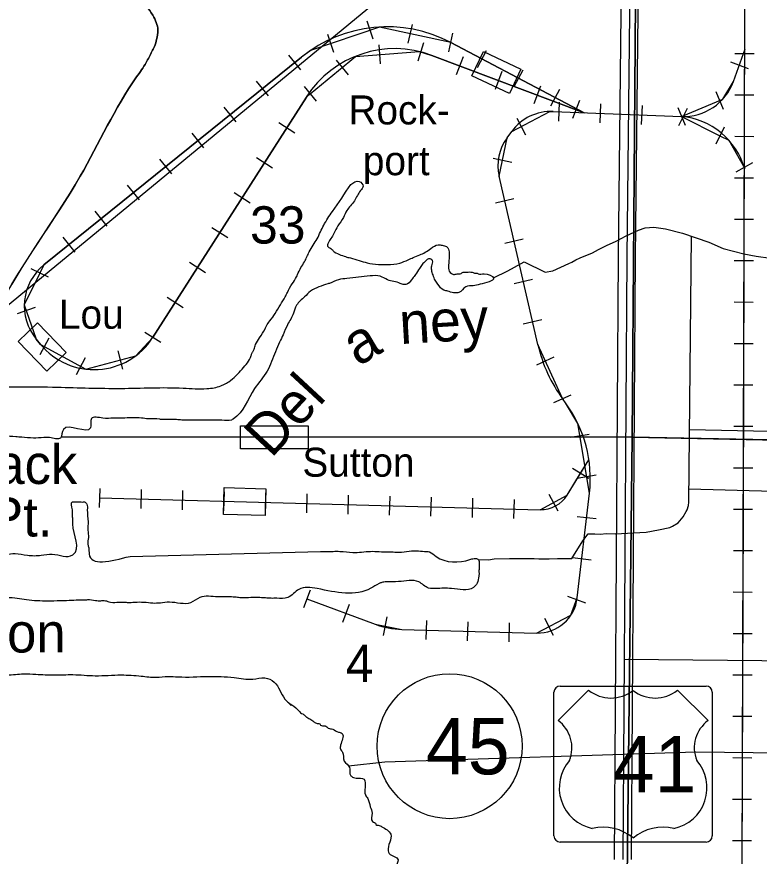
# Model space of a CAD drawing. Extents: x 380424 to 701066, y 1117407 to 1412949.
# Drawn here: x 518952 to 527912, y 1294552 to 1304684 of the extents above; entities that cross this region are included whole.
import ezdxf

# ---------------------------------------------------------------- set-up
doc = ezdxf.new("R2010")
doc.units = 0
for name, color, linetype in [('Cities Incorporated Area', 7, 'Continuous'), ('Communities and Subdivisions Names without Post Office', 7, 'Continuous'), ('County Routes Highway Center Lines', 7, 'Continuous'), ('Lakes and Ponds Text', 7, 'Continuous'), ('Masks for Text', 7, 'Continuous'), ('Narrow Canals', 7, 'Continuous'), ('Railroad Stations', 7, 'Continuous'), ('Railroads', 7, 'Continuous'), ('Railroads Text', 7, 'Continuous'), ('Roadshilelds State Highways', 7, 'Continuous'), ('Roadshilelds US Highways', 7, 'Continuous'), ('Section Lines', 7, 'Continuous'), ('Section Numbers', 7, 'Continuous'), ('Township  and Range lines', 7, 'Continuous'), ('US Route Divided Highway Outline and Fill', 7, 'Continuous'), ('US Routes Highway Center Lines', 7, 'Continuous')]:
    doc.layers.add(name, color=color, linetype=linetype)

msp = doc.modelspace()

# ---------------------------------------------------------------- linework, layer by layer
at = {"layer": 'Cities Incorporated Area'}
msp.add_lwpolyline([(523658, 1311775), (523622, 1305142), (518677, 1301061)], dxfattribs=at)
for points in [[(517385, 1307910), (517385, 1307863), (517390, 1307852), (517416, 1307805), (517427, 1307773), (517437, 1307752), (517464, 1307715), (517522, 1307652), (517575, 1307604), (517622, 1307578), (517701, 1307520), (517764, 1307473), (517838, 1307430), (517918, 1307383), (518007, 1307288), (518081, 1307209), (518155, 1307114), (518208, 1307061), (518266, 1307003), (518371, 1306908), (518445, 1306845), (518519, 1306792), (518596, 1306714), (518669, 1306650), (518751, 1306568), (518870, 1306458), (518961, 1306339), (519007, 1306293), (519053, 1306248), (519080, 1306229), (519168, 1306159), (519199, 1306138), (519245, 1306074), (519373, 1305964), (519473, 1305891), (519564, 1305800), (519638, 1305717), (519665, 1305699), (519692, 1305644), (519775, 1305571), (519903, 1305452), (520030, 1305306), (520122, 1305205), (520241, 1305096), (520435, 1304913), (520593, 1304702), (520656, 1304523), (520640, 1304412), (520614, 1304327), (520582, 1304264), (520514, 1304132), (520398, 1303958), (519717, 1302760), (518720, 1301145), (518614, 1300924), (518498, 1300661), (518455, 1300552), (518412, 1300408), (518392, 1300328), (518384, 1300305), (518375, 1300273), (518377, 1300247), (518507, 1300241), (518666, 1300230), (518961, 1300218), (519441, 1300214), (520208, 1300199), (520960, 1300203), (521247, 1300196), (521334, 1300207), (521413, 1300230), (521451, 1300245), (521511, 1300279), (521672, 1300432), (521781, 1300594), (521793, 1300630), (521799, 1300642), (521817, 1300672), (521835, 1300727), (521883, 1300811), (521949, 1300919), (521965, 1300955), (522007, 1301013), (522071, 1301103), (522134, 1301209), (522192, 1301304), (522218, 1301356), (522276, 1301462), (522329, 1301546), (522340, 1301573), (522382, 1301657), (522424, 1301726), (522482, 1301847), (522577, 1302006), (522656, 1302169), (522762, 1302333), (522983, 1302660)], [(518677, 1301061), (518720, 1301145), (519717, 1302760), (520398, 1303958), (520514, 1304132), (520582, 1304264), (520614, 1304327), (520640, 1304412), (520656, 1304523), (520593, 1304702), (520435, 1304913), (520241, 1305096), (520122, 1305205), (520030, 1305306), (519903, 1305452), (519775, 1305571), (519692, 1305644), (519665, 1305699), (519638, 1305717), (519564, 1305800), (519473, 1305891), (519373, 1305964), (519245, 1306074), (519199, 1306138), (519168, 1306159), (519080, 1306229), (519053, 1306248), (519007, 1306293), (518961, 1306339), (518870, 1306458), (518751, 1306568), (518669, 1306650), (518596, 1306714), (518519, 1306792), (518445, 1306845), (518371, 1306908), (518266, 1307003), (518208, 1307061), (518155, 1307114), (518081, 1307209), (518007, 1307288), (517918, 1307383), (517838, 1307430), (517764, 1307473), (517701, 1307520), (517622, 1307578), (517575, 1307604), (517522, 1307652), (517464, 1307715), (517437, 1307752), (517427, 1307773), (517416, 1307805), (517390, 1307852), (517385, 1307863), (517385, 1307910)], [(522983, 1302660), (523085, 1302696), (523133, 1302640), (523099, 1302587)], [(523099, 1302587), (523063, 1302527), (523026, 1302461), (522936, 1302346), (522894, 1302262), (522828, 1302160), (522780, 1302069), (522744, 1302009), (522709, 1301953), (522704, 1301916), (522741, 1301889), (522767, 1301863), (522846, 1301816), (522920, 1301789), (522978, 1301773), (523084, 1301742), (523179, 1301715), (523316, 1301694), (523427, 1301694), (523574, 1301710), (523675, 1301752), (523738, 1301779), (523817, 1301810), (523881, 1301842), (523949, 1301889), (524039, 1301932), (524086, 1301926), (524139, 1301911)], [(524139, 1301911), (524155, 1301895), (524171, 1301831), (524165, 1301710), (524165, 1301631), (524213, 1301578), (524255, 1301578), (524276, 1301583), (524287, 1301583), (524305, 1301583), (524322, 1301593), (524340, 1301601), (524361, 1301601), (524414, 1301604), (524449, 1301601), (524488, 1301590), (524492, 1301590), (524509, 1301590), (524520, 1301583), (524593, 1301583), (524707, 1301530), (524544, 1301456), (524460, 1301438), (524371, 1301425), (524287, 1301356), (524260, 1301351), (524187, 1301362), (524155, 1301372), (524107, 1301383), (524034, 1301457), (524002, 1301504), (523976, 1301568), (523960, 1301626), (523960, 1301678), (523970, 1301742), (523949, 1301758), (523933, 1301763), (523912, 1301758), (523886, 1301736), (523844, 1301694), (523812, 1301647), (523764, 1301573), (523728, 1301525), (523669, 1301462), (523627, 1301451), (523580, 1301467), (523427, 1301510), (523337, 1301552), (523216, 1301557), (523078, 1301541), (522936, 1301525), (522836, 1301510), (522725, 1301467), (522707, 1301461), (522599, 1301425), (522497, 1301371), (522425, 1301305), (522329, 1301203), (522292, 1301106), (522220, 1300968), (522166, 1300847), (522124, 1300757), (522075, 1300642), (521973, 1300408), (521823, 1300197), (521564, 1299829), (521542, 1299817), (521428, 1299816), (521338, 1299814), (521201, 1299816), (520943, 1299817), (520880, 1299822), (520844, 1299822), (520789, 1299822), (520763, 1299822), (520724, 1299822), (520696, 1299824), (520679, 1299827), (520536, 1299831), (520459, 1299840), (520342, 1299844), (520229, 1299840), (520120, 1299840), (519989, 1299840), (519853, 1299835), (519840, 1299722), (519514, 1299704), (519478, 1299600), (519347, 1299605), (519279, 1299605), (519152, 1299600), (519012, 1299609), (518940, 1299614), (518804, 1299623), (518651, 1299623), (518470, 1299623), (518320, 1299632)], [(517778, 1299469), (517766, 1299155), (517766, 1299125), (517759, 1298987), (517756, 1298930), (517764, 1298818), (517806, 1298804), (518004, 1298799), (518117, 1298806), (518201, 1298803), (518232, 1298803), (518274, 1298783), (518266, 1298581), (518264, 1298551), (518221, 1298544), (518215, 1298405), (518219, 1298296), (518329, 1298276), (518338, 1298207), (518551, 1298204), (518825, 1298198), (518932, 1298205), (519080, 1298185), (519247, 1298185), (519381, 1298198), (519629, 1298190), (519632, 1298192), (519629, 1298560), (519629, 1298621), (519623, 1298668), (519623, 1298735), (519623, 1298828), (519649, 1298828), (519709, 1298831), (519746, 1298826), (519770, 1298828), (519797, 1298802), (519803, 1298735), (519813, 1298590), (519810, 1298487), (519817, 1298399), (519810, 1298316), (519820, 1298276), (519825, 1298200), (520319, 1298171)], [(520319, 1298171), (522772, 1298232), (522853, 1298232), (523007, 1298218), (523221, 1298232), (523432, 1298225), (523496, 1298225), (523536, 1298222), (523777, 1298239), (523871, 1298232), (523932, 1298225), (524012, 1298171), (524419, 1298132), (524471, 1298145), (524525, 1298131), (524531, 1298084), (524531, 1298047), (524531, 1298011), (524528, 1297990), (524528, 1297984), (524531, 1297974), (524528, 1297933), (524508, 1297846), (524464, 1297796), (524200, 1297783), (524012, 1297783), (523922, 1297789), (523804, 1297863), (523560, 1297866), (523409, 1297863), (523359, 1297856), (523325, 1297843), (523225, 1297786), (522578, 1297783)], [(522578, 1297783), (522357, 1297773), (522223, 1297675), (522089, 1297665), (522022, 1297665), (521955, 1297669), (521904, 1297672), (521868, 1297675), (521747, 1297672), (521643, 1297672), (521586, 1297679), (521502, 1297682), (521378, 1297682), (521161, 1297675), (521050, 1297612), (520795, 1297618), (520685, 1297608), (520594, 1297605), (520487, 1297615), (520376, 1297615), (520289, 1297612), (520246, 1297615), (520185, 1297615), (520085, 1297615), (520021, 1297632), (519961, 1297632), (519904, 1297635), (519807, 1297645), (519783, 1297642), (519757, 1297642), (519525, 1297635), (519358, 1297632), (519100, 1297642), (518869, 1297672), (518718, 1297669), (518631, 1297672), (518460, 1297682), (518386, 1297685), (518316, 1297685), (518249, 1297685), (518195, 1297685), (518145, 1297685), (518111, 1297689), (517944, 1297692), (517823, 1297685), (517736, 1297685), (517672, 1297689), (517589, 1297692), (517481, 1297699), (517411, 1297692), (517378, 1297699), (517267, 1297695), (517210, 1297699), (517156, 1297699), (517120, 1297699), (517049, 1297699), (516952, 1297702), (516882, 1297706), (516798, 1297709), (516697, 1297716), (516587, 1297719), (516459, 1297719), (516314, 1297712), (516232, 1297682), (516133, 1297644), (516027, 1297588), (515982, 1297561), (515957, 1297538), (515955, 1297488), (515939, 1297409), (515928, 1297325), (515928, 1297235), (515939, 1297188), (515960, 1297093), (515986, 1297008), (516013, 1296918), (516028, 1296829), (516039, 1296713), (516044, 1296605), (516036, 1296509), (516032, 1296471), (516020, 1296356), (516012, 1296292), (516020, 1296211), (516004, 1296131), (516004, 1296050), (516004, 1295978), (516020, 1295914), (516012, 1295809), (515988, 1295713), (515835, 1295584), (515876, 1295319), (516012, 1295560), (516041, 1295601), (516125, 1295648), (516162, 1295660), (516252, 1295700)], [(516252, 1295700), (516266, 1295710), (516414, 1295785), (516438, 1295793), (516470, 1295809), (516519, 1295825), (516535, 1295833), (516641, 1295902), (516776, 1296083), (516929, 1296235), (517057, 1296380), (517170, 1296533), (517274, 1296613), (517338, 1296654), (517395, 1296662), (517421, 1296677), (517457, 1296690), (517466, 1296690), (517470, 1296690), (517488, 1296695), (517515, 1296690), (517587, 1296699), (517654, 1296717), (517811, 1296722), (517878, 1296713), (517968, 1296726), (518044, 1296726), (518147, 1296731), (518299, 1296726), (518398, 1296735), (518604, 1296740), (518837, 1296740), (519034, 1296753), (519182, 1296749), (519406, 1296740), (519630, 1296744), (519899, 1296731), (520212, 1296740), (520454, 1296726), (520634, 1296713), (520781, 1296722), (520898, 1296717), (521261, 1296722), (521574, 1296708), (521803, 1296690), (521946, 1296704), (522058, 1296654), (522188, 1296448), (522202, 1296431), (522242, 1296395), (522264, 1296373), (522242, 1296391), (522358, 1296306), (522376, 1296283), (522403, 1296270), (522435, 1296243), (522475, 1296216), (522524, 1296185), (522551, 1296167), (522587, 1296153), (522609, 1296149), (522618, 1296135), (522672, 1296126), (522712, 1296099), (522766, 1296086), (522833, 1296050), (522856, 1296046), (522878, 1296032), (522860, 1295893), (522860, 1295844), (522883, 1295808), (522905, 1295700), (522968, 1295624), (522972, 1295548), (522990, 1295517), (523048, 1295495), (523143, 1295481), (523156, 1295383), (523160, 1295293), (523187, 1295248), (523219, 1295150), (523241, 1295073), (523246, 1294970), (523286, 1294939), (523286, 1294934), (523313, 1294925), (523358, 1294908), (523465, 1294818), (523434, 1294616), (523447, 1294585), (523553, 1294510), (523534, 1294416), (523610, 1294364), (523638, 1294245), (523705, 1294207), (523709, 1294051), (523814, 1294042)]]:
    msp.add_spline(points, degree=3, dxfattribs=at)
at = {"layer": 'County Routes Highway Center Lines'}
msp.add_lwpolyline([(526282, 1296930), (532510, 1296872), (534925, 1296835), (535406, 1296824), (535647, 1296803), (535950, 1296615), (536222, 1296395), (536463, 1296259), (536652, 1296227), (536976, 1296206), (537133, 1296206), (541170, 1296227), (541365, 1296223), (541609, 1296206), (541818, 1296143), (542111, 1296018), (542342, 1295892), (542677, 1295651), (543304, 1295096), (543754, 1294719), (544121, 1294468)], dxfattribs=at)
at = {"layer": 'Masks for Text'}
msp.add_lwpolyline([(521651, 1299747), (522470, 1299747), (522470, 1299468), (521651, 1299468)], close=True, dxfattribs=at)
at = {"layer": 'Narrow Canals'}
for points in [[(524707, 1301534), (524880, 1301618), (525074, 1301728), (525331, 1301601), (525423, 1301618), (525613, 1301706), (525652, 1301724), (525701, 1301752), (525751, 1301773), (525899, 1301837), (525973, 1301876), (526068, 1301922), (526185, 1301978), (526308, 1302042), (526455, 1302110), (526534, 1302136), (526640, 1302147), (526782, 1302125), (526988, 1302073), (527305, 1301962), (527479, 1301888), (527727, 1301825), (527875, 1301793), (528049, 1301772)], [(524522, 1298134), (524647, 1298129), (524715, 1298140), (524897, 1298145), (525027, 1298145), (525146, 1298145), (525196, 1298147), (525254, 1298142), (525321, 1298140), (525378, 1298140), (525479, 1298145), (525649, 1298145), (525785, 1298360), (525847, 1298445), (525927, 1298445), (525994, 1298440), (526068, 1298448), (526175, 1298442), (526549, 1298462), (526696, 1298491), (526832, 1298519), (526865, 1298536), (526934, 1298578), (526996, 1298649), (527030, 1298711), (527041, 1298734), (527058, 1298785), (527062, 1298827), (527097, 1302035)], [(527072, 1299701), (531311, 1299613), (531322, 1300743)], [(522957, 1295642), (523393, 1295692), (527147, 1295813), (530271, 1295776), (530329, 1298594), (529833, 1298906), (527064, 1298982)]]:
    msp.add_lwpolyline(points, dxfattribs=at)
msp.add_spline([(527129, 1291999), (528134, 1293274), (528577, 1293680), (529142, 1293860), (530540, 1293865), (531527, 1293876), (531823, 1293860), (531886, 1293971), (531875, 1294271), (531896, 1294653), (532027, 1294972), (532278, 1295386), (532404, 1295454), (533027, 1295575), (537022, 1295523)], degree=3, dxfattribs=at)
at = {"layer": 'Railroad Stations'}
for points in [[(524585, 1304266), (525037, 1304051), (524897, 1303758), (524446, 1303973)], [(519203, 1300992), (519550, 1300632), (519316, 1300406), (518969, 1300766)], [(521457, 1299001), (521957, 1298988), (521949, 1298663), (521449, 1298676)]]:
    msp.add_lwpolyline(points, close=True, dxfattribs=at)
at = {"layer": 'Railroads'}
for p, q in [((523253, 1304414), (523179, 1304632)), ((523677, 1304368), (523726, 1304593)), ((522780, 1304253), (522706, 1304471)), ((524166, 1304262), (524214, 1304487)), ((523320, 1304344), (523338, 1304115)), ((523860, 1304370), (523793, 1304150)), ((524513, 1304074), (524620, 1304278)), ((527601, 1303904), (527744, 1304298)), ((527850, 1304237), (527620, 1304238)), ((519279, 1301690), (522388, 1304199)), ((522379, 1304043), (522234, 1304222)), ((522805, 1304162), (522952, 1303985)), ((524338, 1304200), (524257, 1303985)), ((527565, 1304141), (527781, 1304062)), ((524955, 1303841), (525063, 1304045)), ((524806, 1304024), (524725, 1303808)), ((521989, 1303729), (521845, 1303908)), ((522420, 1303842), (522567, 1303665)), ((525274, 1303848), (525193, 1303632)), ((525398, 1303609), (525505, 1303812)), ((527390, 1303782), (527479, 1303570)), ((527848, 1303737), (527618, 1303738)), ((522447, 1303715), (520591, 1300811)), ((525499, 1303653), (525490, 1303423)), ((525742, 1303672), (525661, 1303456)), ((525998, 1303634), (525990, 1303404)), ((521600, 1303415), (521456, 1303594)), ((525425, 1303541), (526973, 1303482)), ((526498, 1303615), (526489, 1303385)), ((526929, 1303588), (527018, 1303376)), ((527043, 1303576), (526940, 1303370)), ((524986, 1303462), (525092, 1303258)), ((522113, 1303407), (522307, 1303283)), ((527490, 1303352), (527387, 1303146)), ((521211, 1303101), (521067, 1303280)), ((524869, 1303223), (524926, 1303301)), ((527847, 1303237), (527617, 1303238)), ((520822, 1302787), (520678, 1302966)), ((521844, 1302986), (522038, 1302862)), ((524700, 1302976), (524925, 1302929)), ((527832, 1302920), (527631, 1302808)), ((525241, 1300728), (524773, 1302759)), ((527845, 1302737), (527615, 1302738)), ((520433, 1302473), (520288, 1302652)), ((521575, 1302564), (521769, 1302440)), ((524728, 1302439), (524952, 1302490)), ((520044, 1302159), (519899, 1302338)), ((527843, 1302237), (527613, 1302238)), ((521306, 1302143), (521499, 1302019)), ((519655, 1301845), (519510, 1302024)), ((524841, 1301951), (525065, 1302003)), ((521036, 1301722), (521230, 1301598)), ((527842, 1301737), (527612, 1301738)), ((519334, 1301541), (519127, 1301642)), ((524953, 1301464), (525177, 1301516)), ((520767, 1301300), (520961, 1301176)), ((527840, 1301237), (527610, 1301238)), ((519175, 1301176), (518958, 1301100)), ((525065, 1300977), (525289, 1301029)), ((519240, 1300730), (519187, 1300793)), ((519340, 1300806), (519230, 1300604)), ((520498, 1300879), (520692, 1300755)), ((527839, 1300737), (527609, 1300738)), ((520171, 1300653), (520230, 1300430)), ((519779, 1300566), (519668, 1300364)), ((525227, 1300482), (525436, 1300578)), ((527837, 1300237), (527607, 1300238)), ((525435, 1300027), (525644, 1300123)), ((525574, 1300024), (525545, 1300065)), ((527835, 1299737), (527605, 1299738)), ((525635, 1299611), (525862, 1299648)), ((525595, 1298911), (525857, 1299338)), ((525659, 1299235), (525855, 1299115)), ((527834, 1299237), (527604, 1299238)), ((525716, 1299117), (525943, 1299155)), ((519955, 1298992), (519948, 1298762)), ((520454, 1298978), (520448, 1298748)), ((519951, 1298877), (525269, 1298735)), ((520954, 1298965), (520948, 1298735)), ((521454, 1298952), (521448, 1298722)), ((521954, 1298938), (521948, 1298708)), ((522454, 1298925), (522448, 1298695)), ((522953, 1298912), (522947, 1298682)), ((523453, 1298898), (523447, 1298668)), ((523953, 1298885), (523947, 1298655)), ((524453, 1298872), (524447, 1298642)), ((525373, 1298922), (525483, 1298720)), ((525716, 1297671), (525863, 1298934)), ((524953, 1298858), (524947, 1298628)), ((527832, 1298737), (527602, 1298738)), ((525715, 1298654), (525943, 1298628)), ((527831, 1298237), (527601, 1298238)), ((525657, 1298158), (525886, 1298131)), ((522494, 1297765), (522413, 1297550)), ((522453, 1297657), (523277, 1297351)), ((525600, 1297689), (525816, 1297609)), ((527829, 1297737), (527599, 1297738)), ((522962, 1297591), (522882, 1297375)), ((523418, 1297441), (523374, 1297215)), ((523895, 1297397), (523889, 1297167)), ((524395, 1297383), (524389, 1297153)), ((524895, 1297370), (524889, 1297140)), ((525320, 1297425), (525426, 1297221)), ((523598, 1297289), (525226, 1297246)), ((527827, 1297237), (527597, 1297238)), ((527826, 1296737), (527596, 1296738)), ((527824, 1296237), (527594, 1296238)), ((527823, 1295737), (527593, 1295738)), ((527821, 1295237), (527591, 1295238)), ((527819, 1294737), (527589, 1294738))]:
    msp.add_line(p, q, dxfattribs=at)
for points in [[(527818, 1316822), (527769, 1314966), (527704, 1294432)], [(527736, 1304738), (527717, 1298738)], [(524190, 1304374), (523329, 1304561), (522495, 1304277), (522388, 1304199), (519279, 1301690), (519231, 1301591)], [(522494, 1303754), (523040, 1304207), (523808, 1304266), (523961, 1304219), (525800, 1303527), (524190, 1304374)], [(524190, 1304374), (525800, 1303527), (523961, 1304219)], [(526973, 1303482), (527473, 1303692), (527601, 1303904), (527744, 1304298)], [(519231, 1301591), (519043, 1301206), (519187, 1300793), (519240, 1300730), (519786, 1300431), (520387, 1300591), (520591, 1300811), (522447, 1303715), (522494, 1303754)], [(525540, 1300075), (525241, 1300728), (524773, 1302759), (524869, 1303223), (524926, 1303301), (525386, 1303541), (525425, 1303541), (526973, 1303482), (527438, 1303249)], [(527438, 1303249), (527546, 1303195), (527738, 1302852)], [(522453, 1297657), (523277, 1297351), (523598, 1297289), (525226, 1297246), (525639, 1297461), (525716, 1297671), (525863, 1298934), (525724, 1299774), (525574, 1300024), (525545, 1300065), (525540, 1300075)], [(525757, 1299175), (525857, 1299338)], [(519951, 1298877), (525269, 1298735), (525595, 1298911), (525757, 1299175)], [(527717, 1298738), (527704, 1294432), (527936, 1293291), (527945, 1293272), (528149, 1292806)]]:
    msp.add_lwpolyline(points, dxfattribs=at)
for centre, radius, start, end in [((523423, 1302916), 1647, 62.2429, 128.8934), ((523515, 1303032), 1268, 69.3781, 147.4181), ((526998, 1304123), 642, 267.8209, 339.9951), ((525402, 1302950), 592, 87.8209, 143.6164), ((526890, 1302602), 884, 16.389, 84.6175), ((525326, 1302886), 568, 143.6162, 192.9721), ((519677, 1301196), 634, 128.893, 219.4727), ((519886, 1301262), 837, 219.4731, 327.418), ((526996, 1301132), 1801, 192.9719, 216.3267), ((524334, 1299112), 1540, 353.3569, 36.3267), ((525279, 1299106), 371, 268.4715, 328.4259), ((525239, 1297727), 481, 268.4932, 353.3575), ((523625, 1298286), 997, 249.6239, 268.493)]:
    msp.add_arc(centre, radius, start, end, dxfattribs=at)
at = {"layer": 'Roadshilelds State Highways'}
msp.add_circle((524176, 1295880), 875, dxfattribs=at)
at = {"layer": 'Roadshilelds US Highways'}
for p, q in [((525854, 1296556), (525485, 1296190)), ((525510, 1296606), (527271, 1296606)), ((525854, 1296556), (525854, 1296556)), ((526390, 1296554), (526391, 1296554)), ((527296, 1296190), (526927, 1296556)), ((525435, 1294797), (525435, 1296531)), ((527346, 1296531), (527346, 1294797)), ((527271, 1294722), (525510, 1294722))]:
    msp.add_line(p, q, dxfattribs=at)
for centre, radius, start, end in [((525510, 1296531), 75, 90.0005, 180.0005), ((526123, 1296891), 430, 231.2921, 308.3631), ((526657, 1296891), 430, 231.638, 308.709), ((527271, 1296531), 75, 0.0005, 90.0005), ((525243, 1295860), 409, 338.3061, 53.8204), ((527538, 1295860), 409, 126.1806, 201.6949), ((526000, 1295378), 501, 138.7836, 258.2383), ((526781, 1295378), 501, 281.7627, 41.2174), ((526031, 1294345), 558, 49.9107, 103.7771), ((526750, 1294345), 558, 76.224, 130.0904), ((525510, 1294797), 75, 180.0005, 270.0005), ((527271, 1294797), 75, 270.0005, 0.0005)]:
    msp.add_arc(centre, radius, start, end, dxfattribs=at)
at = {"layer": 'Section Lines'}
for points in [[(520428, 1304919), (526419, 1304874), (526380, 1299609), (519496, 1299615)], [(519496, 1299615), (526380, 1299609), (526318, 1294291), (523621, 1294324)]]:
    msp.add_lwpolyline(points, dxfattribs=at)
for points in [[(531623, 1304801), (531586, 1299511), (526380, 1299609), (526419, 1304874)], [(531586, 1299511), (531589, 1294194), (526318, 1294291), (526380, 1299609)]]:
    msp.add_lwpolyline(points, close=True, dxfattribs=at)
at = {"layer": 'Township  and Range lines'}
for p, q in [((519496, 1299615), (526380, 1299609)), ((526380, 1299609), (531586, 1299511))]:
    msp.add_line(p, q, dxfattribs=at)
at = {"layer": 'US Route Divided Highway Outline and Fill'}
for points in [[(526166, 1294514), (526214, 1301788), (526423, 1320900)], [(526623, 1320898), (526414, 1301787), (526366, 1294513)]]:
    msp.add_lwpolyline(points, dxfattribs=at)
at = {"layer": 'US Routes Highway Center Lines'}
msp.add_lwpolyline([(526523, 1320899), (526314, 1301788), (526266, 1294513)], dxfattribs=at)

# ---------------------------------------------------------------- texts
at = {"layer": 'Communities and Subdivisions Names without Post Office'}
for s, p in [('Black', (518128, 1299045)), ('Pt.', (518606, 1298411)), ('Port Sutton', (516364, 1297011))]:
    msp.add_text(s, height=475, rotation=0.0005, dxfattribs=at).set_placement(p)
at = {"layer": 'Lakes and Ponds Text'}
for s, rotation, p in [('ney', 3.3671, (523581, 1300733)), ('a', 30.5799, (523069, 1300458)), ('Del', 47.1752, (522022, 1299347))]:
    msp.add_text(s, height=500, rotation=rotation, dxfattribs=at).set_placement(p)
at = {"layer": 'Railroads Text'}
for s, p in [('Rock-', (522955, 1303385)), ('port', (523129, 1302772)), ('Lou', (519461, 1300919)), ('Sutton', (522399, 1299133))]:
    msp.add_text(s, height=350, rotation=0.0005, dxfattribs=at).set_placement(p)
at = {"layer": 'Roadshilelds State Highways'}
msp.add_text('45', height=680, rotation=0.0005, dxfattribs=at).set_placement((523889, 1295540))
at = {"layer": 'Roadshilelds US Highways'}
msp.add_text('41', height=680, rotation=0.0005, dxfattribs=at).set_placement((526143, 1295323))
at = {"layer": 'Section Numbers'}
for s, p in [('33', (521767, 1301947)), ('4', (522922, 1296655))]:
    msp.add_text(s, height=450, dxfattribs=at).set_placement(p)

doc.saveas('drawing.dxf')
